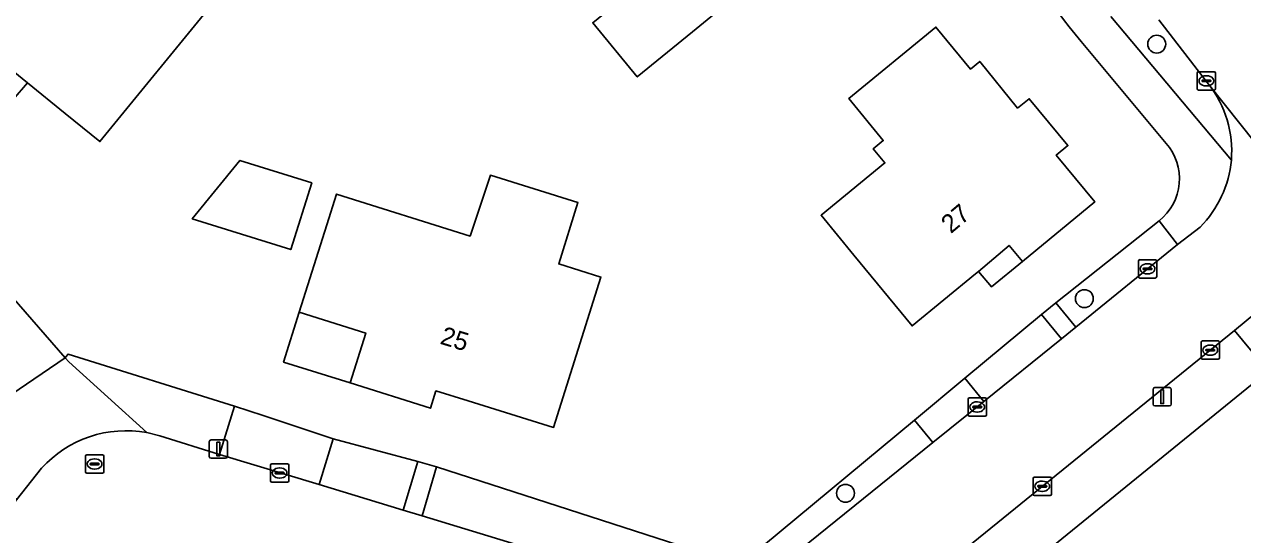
# Model space of a CAD drawing. Extents: x 157320 to 158835, y 386650 to 388491.
# Drawn here: x 157872.8 to 157939.2, y 387327.3 to 387355.2 of the extents above; entities that cross this region are included whole.
import ezdxf

# ---------------------------------------------------------------- set-up
doc = ezdxf.new("R2010")
doc.units = 0
for name, color, linetype in [('IMGEO_Boom', 7, 'Continuous'), ('IMGEO_Erf', 7, 'Continuous'), ('IMGEO_Groenvoorziening', 7, 'Continuous'), ('IMGEO_Kolk', 7, 'Continuous'), ('IMGEO_Lichtmast', 7, 'Continuous'), ('IMGEO_Pand', 7, 'Continuous'), ('IMGEO_Pand_nummerreeks', 7, 'Continuous'), ('IMGEO_Pand_overbouw', 7, 'Continuous'), ('IMGEO_Rijbaan_lokaal_gesloten', 7, 'Continuous'), ('IMGEO_Rijbaan_lokaal_open', 7, 'Continuous'), ('IMGEO_Rioolput', 7, 'Continuous'), ('IMGEO_Voetpad_open', 7, 'Continuous')]:
    doc.layers.add(name, color=color, linetype=linetype)

msp = doc.modelspace()

# ---------------------------------------------------------------- linework, layer by layer
at = {"layer": 'IMGEO_Boom'}
for centre in [(157934.507, 387354.074), (157930.563, 387340.187), (157917.541, 387329.566)]:
    msp.add_circle(centre, 0.489, dxfattribs=at)
at = {"layer": 'IMGEO_Erf'}
for points in [[(157911.188, 387361.331), (157913.611, 387358.379), (157909.191, 387354.748), (157906.191, 387352.283), (157903.765, 387355.239), (157907.09, 387357.968)], [(157927.558, 387351.098), (157929.669, 387348.542), (157929.034, 387348.02), (157931.134, 387345.465), (157927.193, 387342.222), (157926.461, 387343.089), (157924.794, 387341.676), (157924.635, 387341.542), (157921.167, 387338.704), (157917.993, 387342.568), (157916.209, 387344.74), (157919.691, 387347.595), (157919.058, 387348.367), (157919.597, 387348.81), (157917.714, 387351.107), (157922.469, 387355.006), (157924.353, 387352.71), (157924.863, 387353.128), (157926.926, 387350.585)], [(157888.439, 387346.506), (157887.294, 387342.863), (157881.93, 387344.545), (157884.525, 387347.734)], [(157902.95, 387345.427), (157901.91, 387342.079), (157904.206, 387341.366), (157901.624, 387333.166), (157896.967, 387334.621), (157895.215, 387335.154), (157894.918, 387334.208), (157890.535, 387335.586), (157890.533, 387335.587), (157891.388, 387338.306), (157887.762, 387339.445), (157889.261, 387344.216), (157889.786, 387345.889), (157897.07, 387343.605), (157898.179, 387346.922)]]:
    msp.add_lwpolyline(points, close=True, dxfattribs=at)
for points in [[(157883.19, 387356.49), (157876.892, 387348.754), (157874.997, 387350.296), (157872.945, 387351.965), (157870.881, 387353.644)], [(157858.862, 387355.514), (157874.993, 387336.965), (157875.038, 387337.021), (157875.159, 387337.163), (157884.224, 387334.315), (157885.801, 387333.819), (157889.612, 387332.534), (157894.217, 387331.305), (157895.24, 387331.011), (157910.26, 387326.159), (157910.797, 387326.139), (157911.333, 387326.176), (157911.862, 387326.268), (157912.379, 387326.415), (157912.877, 387326.615), (157913.077, 387326.713), (157921.309, 387333.561), (157924.054, 387335.845), (157928.229, 387339.318), (157929.015, 387339.958), (157934.639, 387344.441)], [(157935.015, 387348.661), (157930.383, 387354.221)], [(157940.591, 387336.228), (157925.361, 387323.849)]]:
    msp.add_lwpolyline(points, dxfattribs=at)
for centre, radius, start, end in [((157978.109, 387393.201), 61.622, 203.9913, 219.24023), ((157932.833, 387346.729), 2.915, 308.29508, 41.52176)]:
    msp.add_arc(centre, radius, start, end, dxfattribs=at)
at = {"layer": 'IMGEO_Groenvoorziening'}
for points in [[(157932.013, 387355.584), (157938.576, 387347.752)], [(157937.337, 387351.884), (157934.618, 387355.394)], [(157913.241, 387325.007), (157922.301, 387332.333), (157921.309, 387333.561), (157913.077, 387326.713), (157912.877, 387326.615), (157912.379, 387326.415), (157911.862, 387326.268), (157911.333, 387326.176), (157910.797, 387326.139), (157910.26, 387326.159), (157895.24, 387331.011), (157894.46, 387328.338), (157907.769, 387324.283)]]:
    msp.add_lwpolyline(points, dxfattribs=at)
for points in [[(157930.093, 387338.627), (157935.638, 387343.146), (157934.639, 387344.441), (157929.015, 387339.958)], [(157925.077, 387334.577), (157929.313, 387338.002), (157928.229, 387339.318), (157924.054, 387335.845)], [(157925.361, 387323.849), (157940.591, 387336.228), (157938.753, 387338.457), (157923.535, 387326.106)], [(157884.224, 387334.315), (157875.159, 387337.163), (157875.038, 387337.021), (157874.993, 387336.965), (157875.194, 387336.733), (157879.449, 387332.881), (157880.169, 387332.694), (157883.41, 387331.689)], [(157893.432, 387328.647), (157894.217, 387331.305), (157889.612, 387332.534), (157888.839, 387330.052)]]:
    msp.add_lwpolyline(points, close=True, dxfattribs=at)
msp.add_arc((157932.73, 387348.251), 5.868, 355.12418, 38.25904, dxfattribs=at)
at = {"layer": 'IMGEO_Kolk'}
for p, q in [((157936.716, 387351.644), (157936.716, 387352.496)), ((157936.791, 387352.57), (157937.643, 387352.57)), ((157937.204, 387352.35), (157937.229, 387352.35)), ((157937.717, 387352.496), (157937.717, 387351.644)), ((157936.975, 387352.064), (157936.975, 387352.076)), ((157937.413, 387352.027), (157937.015, 387352.027)), ((157937.018, 387352.113), (157937.416, 387352.113)), ((157937.227, 387351.79), (157937.202, 387351.79)), ((157937.459, 387352.076), (157937.459, 387352.064)), ((157937.643, 387351.57), (157936.791, 387351.57)), ((157933.582, 387342.314), (157934.434, 387342.314)), ((157933.507, 387341.388), (157933.507, 387342.24)), ((157933.766, 387341.808), (157933.766, 387341.82)), ((157934.204, 387341.771), (157933.806, 387341.771)), ((157933.809, 387341.857), (157934.207, 387341.857)), ((157933.995, 387342.094), (157934.02, 387342.094)), ((157934.25, 387341.82), (157934.25, 387341.808)), ((157934.508, 387342.24), (157934.508, 387341.388)), ((157934.434, 387341.314), (157933.582, 387341.314)), ((157934.018, 387341.534), (157933.993, 387341.534)), ((157936.926, 387336.952), (157936.926, 387337.804)), ((157937.001, 387337.878), (157937.853, 387337.878)), ((157937.414, 387337.658), (157937.439, 387337.658)), ((157937.927, 387337.804), (157937.927, 387336.952)), ((157937.185, 387337.372), (157937.185, 387337.384)), ((157937.623, 387337.335), (157937.225, 387337.335)), ((157937.228, 387337.421), (157937.626, 387337.421)), ((157937.437, 387337.098), (157937.412, 387337.098)), ((157937.669, 387337.384), (157937.669, 387337.372)), ((157937.853, 387336.878), (157937.001, 387336.878)), ((157924.223, 387333.852), (157924.223, 387334.704)), ((157924.298, 387334.778), (157925.15, 387334.778)), ((157924.525, 387334.321), (157924.923, 387334.321)), ((157924.711, 387334.558), (157924.736, 387334.558)), ((157925.224, 387334.704), (157925.224, 387333.852)), ((157925.15, 387333.778), (157924.298, 387333.778)), ((157924.482, 387334.272), (157924.482, 387334.284)), ((157924.92, 387334.235), (157924.522, 387334.235)), ((157924.734, 387333.998), (157924.709, 387333.998)), ((157924.966, 387334.284), (157924.966, 387334.272)), ((157886.19, 387330.247), (157886.19, 387331.099)), ((157886.265, 387331.173), (157887.117, 387331.173)), ((157887.191, 387331.099), (157887.191, 387330.247)), ((157886.449, 387330.667), (157886.449, 387330.679)), ((157886.887, 387330.63), (157886.489, 387330.63)), ((157886.492, 387330.716), (157886.89, 387330.716)), ((157886.701, 387330.393), (157886.676, 387330.393)), ((157886.678, 387330.953), (157886.703, 387330.953)), ((157886.933, 387330.679), (157886.933, 387330.667)), ((157927.766, 387329.524), (157927.766, 387330.376)), ((157927.841, 387330.45), (157928.693, 387330.45)), ((157928.767, 387330.376), (157928.767, 387329.524)), ((157887.117, 387330.173), (157886.265, 387330.173)), ((157928.025, 387329.944), (157928.025, 387329.956)), ((157928.463, 387329.907), (157928.065, 387329.907)), ((157928.068, 387329.993), (157928.466, 387329.993)), ((157928.277, 387329.67), (157928.252, 387329.67)), ((157928.254, 387330.23), (157928.279, 387330.23)), ((157928.509, 387329.956), (157928.509, 387329.944)), ((157928.693, 387329.45), (157927.841, 387329.45))]:
    msp.add_line(p, q, dxfattribs=at)
for points in [[(157936.716, 387351.644), (157936.716, 387352.496)], [(157936.791, 387352.57), (157937.643, 387352.57)], [(157937.717, 387352.496), (157937.717, 387351.644)], [(157937.643, 387351.57), (157936.791, 387351.57)], [(157933.582, 387342.314), (157934.434, 387342.314)], [(157933.507, 387341.388), (157933.507, 387342.24)], [(157934.508, 387342.24), (157934.508, 387341.388)], [(157934.434, 387341.314), (157933.582, 387341.314)], [(157936.926, 387336.952), (157936.926, 387337.804)], [(157937.001, 387337.878), (157937.853, 387337.878)], [(157937.927, 387337.804), (157937.927, 387336.952)], [(157937.853, 387336.878), (157937.001, 387336.878)], [(157924.223, 387333.852), (157924.223, 387334.704)], [(157924.298, 387334.778), (157925.15, 387334.778)], [(157925.224, 387334.704), (157925.224, 387333.852)], [(157925.15, 387333.778), (157924.298, 387333.778)], [(157886.19, 387330.247), (157886.19, 387331.099)], [(157886.265, 387331.173), (157887.117, 387331.173)], [(157887.191, 387331.099), (157887.191, 387330.247)], [(157927.766, 387329.524), (157927.766, 387330.376)], [(157927.841, 387330.45), (157928.693, 387330.45)], [(157928.767, 387330.376), (157928.767, 387329.524)], [(157887.117, 387330.173), (157886.265, 387330.173)], [(157928.693, 387329.45), (157927.841, 387329.45)]]:
    msp.add_lwpolyline(points, dxfattribs=at)
for centre, radius, start, end in [((157936.793, 387352.494), 0.0765, 91.55205, 178.44795), ((157936.793, 387352.494), 0.0765, 91.55205, 178.44795), ((157937.641, 387352.494), 0.0765, 1.55205, 88.44795), ((157937.641, 387352.494), 0.0765, 1.55205, 88.44795), ((157936.793, 387351.646), 0.0765, 181.55205, 268.44795), ((157936.793, 387351.646), 0.0765, 181.55205, 268.44795), ((157937.015, 387352.073), 0.0403, 85.87752, 175.75265), ((157937.012, 387352.063), 0.0366, 178.93798, 274.71019), ((157937.416, 387352.07), 0.043, 264.86636, 352.45326), ((157937.42, 387352.075), 0.0386, 1.73085, 96.63898), ((157937.641, 387351.646), 0.0765, 271.55205, 358.44795), ((157937.641, 387351.646), 0.0765, 271.55205, 358.44795), ((157933.584, 387342.238), 0.0765, 91.55205, 178.44795), ((157933.584, 387342.238), 0.0765, 91.55205, 178.44795), ((157934.432, 387342.238), 0.0765, 1.55205, 88.44795), ((157934.432, 387342.238), 0.0765, 1.55205, 88.44795), ((157933.806, 387341.817), 0.0403, 85.87752, 175.75265), ((157933.803, 387341.807), 0.0366, 178.93798, 274.71019), ((157934.207, 387341.814), 0.043, 264.86636, 352.45326), ((157934.211, 387341.819), 0.0386, 1.73085, 96.63898), ((157933.584, 387341.39), 0.0765, 181.55205, 268.44795), ((157933.584, 387341.39), 0.0765, 181.55205, 268.44795), ((157934.432, 387341.39), 0.0765, 271.55205, 358.44795), ((157934.432, 387341.39), 0.0765, 271.55205, 358.44795), ((157937.003, 387337.802), 0.0765, 91.55205, 178.44795), ((157937.003, 387337.802), 0.0765, 91.55205, 178.44795), ((157937.851, 387337.802), 0.0765, 1.55205, 88.44795), ((157937.851, 387337.802), 0.0765, 1.55205, 88.44795), ((157937.225, 387337.381), 0.0403, 85.87752, 175.75265), ((157937.222, 387337.371), 0.0366, 178.93798, 274.71019), ((157937.626, 387337.378), 0.043, 264.86636, 352.45326), ((157937.63, 387337.383), 0.0386, 1.73085, 96.63898), ((157937.003, 387336.954), 0.0765, 181.55205, 268.44795), ((157937.003, 387336.954), 0.0765, 181.55205, 268.44795), ((157937.851, 387336.954), 0.0765, 271.55205, 358.44795), ((157937.851, 387336.954), 0.0765, 271.55205, 358.44795), ((157924.3, 387334.702), 0.0765, 91.55205, 178.44795), ((157924.3, 387334.702), 0.0765, 91.55205, 178.44795), ((157924.522, 387334.281), 0.0403, 85.87752, 175.75265), ((157924.927, 387334.283), 0.0386, 1.73085, 96.63898), ((157925.148, 387334.702), 0.0765, 1.55205, 88.44795), ((157925.148, 387334.702), 0.0765, 1.55205, 88.44795), ((157924.3, 387333.854), 0.0765, 181.55205, 268.44795), ((157924.3, 387333.854), 0.0765, 181.55205, 268.44795), ((157924.519, 387334.271), 0.0366, 178.93798, 274.71019), ((157924.923, 387334.278), 0.043, 264.86636, 352.45326), ((157925.148, 387333.854), 0.0765, 271.55205, 358.44795), ((157925.148, 387333.854), 0.0765, 271.55205, 358.44795), ((157886.267, 387331.097), 0.0765, 91.55205, 178.44795), ((157886.267, 387331.097), 0.0765, 91.55205, 178.44795), ((157887.115, 387331.097), 0.0765, 1.55205, 88.44795), ((157887.115, 387331.097), 0.0765, 1.55205, 88.44795), ((157886.489, 387330.676), 0.0403, 85.87752, 175.75265), ((157886.486, 387330.666), 0.0366, 178.93798, 274.71019), ((157886.89, 387330.673), 0.043, 264.86636, 352.45326), ((157886.894, 387330.678), 0.0386, 1.73085, 96.63898), ((157927.843, 387330.374), 0.0765, 91.55205, 178.44795), ((157927.843, 387330.374), 0.0765, 91.55205, 178.44795), ((157928.691, 387330.374), 0.0765, 1.55205, 88.44795), ((157928.691, 387330.374), 0.0765, 1.55205, 88.44795), ((157886.267, 387330.249), 0.0765, 181.55205, 268.44795), ((157886.267, 387330.249), 0.0765, 181.55205, 268.44795), ((157887.115, 387330.249), 0.0765, 271.55205, 358.44795), ((157887.115, 387330.249), 0.0765, 271.55205, 358.44795), ((157928.065, 387329.953), 0.0403, 85.87752, 175.75265), ((157928.062, 387329.943), 0.0366, 178.93798, 274.71019), ((157928.466, 387329.95), 0.043, 264.86636, 352.45326), ((157928.47, 387329.955), 0.0386, 1.73085, 96.63898), ((157927.843, 387329.526), 0.0765, 181.55205, 268.44795), ((157927.843, 387329.526), 0.0765, 181.55205, 268.44795), ((157928.691, 387329.526), 0.0765, 271.55205, 358.44795), ((157928.691, 387329.526), 0.0765, 271.55205, 358.44795)]:
    msp.add_arc(centre, radius, start, end, dxfattribs=at)
for centre, major_axis, ratio, start_param, end_param in [((157937.203, 387352.07), (-0.387, 0.002), 0.722429, 4.712389, 7.853982), ((157937.228, 387352.07), (-0.39, 0.002), 0.717154, 1.570796, 4.712389), ((157933.994, 387341.814), (-0.387, 0.002), 0.722429, 4.712389, 7.853982), ((157934.019, 387341.814), (-0.39, 0.002), 0.717154, 1.570796, 4.712389), ((157937.413, 387337.378), (-0.387, 0.002), 0.722429, 4.712389, 7.853982), ((157937.438, 387337.378), (-0.39, 0.002), 0.717154, 1.570796, 4.712389), ((157924.71, 387334.278), (-0.387, 0.002), 0.722429, 4.712389, 7.853982), ((157924.735, 387334.278), (-0.39, 0.002), 0.717154, 1.570796, 4.712389), ((157886.677, 387330.673), (-0.387, 0.002), 0.722429, 4.712389, 7.853982), ((157886.702, 387330.673), (-0.39, 0.002), 0.717154, 1.570796, 4.712389), ((157928.253, 387329.95), (-0.387, 0.002), 0.722429, 4.712389, 7.853982), ((157928.278, 387329.95), (-0.39, 0.002), 0.717154, 1.570796, 4.712389)]:
    msp.add_ellipse(centre, major_axis=major_axis, ratio=ratio, start_param=start_param, end_param=end_param, dxfattribs=at)
at = {"layer": 'IMGEO_Lichtmast'}
for p, q in [((157934.312, 387334.433), (157934.312, 387335.233)), ((157934.312, 387335.233), (157934.312, 387334.433)), ((157934.412, 387335.333), (157935.202, 387335.333)), ((157935.202, 387335.333), (157934.412, 387335.333)), ((157935.302, 387335.233), (157935.302, 387334.433)), ((157935.302, 387334.433), (157935.302, 387335.233)), ((157935.202, 387334.333), (157934.412, 387334.333)), ((157934.412, 387334.333), (157935.202, 387334.333)), ((157882.855, 387331.581), (157882.855, 387332.381)), ((157882.855, 387332.381), (157882.855, 387331.581)), ((157882.955, 387332.481), (157883.745, 387332.481)), ((157883.745, 387332.481), (157882.955, 387332.481)), ((157883.845, 387332.381), (157883.845, 387331.581)), ((157883.845, 387331.581), (157883.845, 387332.381)), ((157883.745, 387331.481), (157882.955, 387331.481)), ((157882.955, 387331.481), (157883.745, 387331.481))]:
    msp.add_line(p, q, dxfattribs=at)
for points in [[(157934.732, 387335.208), (157934.882, 387335.208), (157934.882, 387334.458), (157934.732, 387334.458), (157934.732, 387335.208)], [(157883.275, 387332.356), (157883.425, 387332.356), (157883.425, 387331.606), (157883.275, 387331.606), (157883.275, 387332.356)]]:
    msp.add_lwpolyline(points, dxfattribs=at)
for centre, start, end in [((157934.412, 387335.233), 90, 180), ((157934.412, 387335.233), 90, 180), ((157935.202, 387335.233), 0, 90), ((157935.202, 387335.233), 360, 90), ((157934.412, 387334.433), 180, 270), ((157934.412, 387334.433), 180, 270), ((157935.202, 387334.433), 270, 0), ((157935.202, 387334.433), 270, 0), ((157882.955, 387332.381), 90, 180), ((157882.955, 387332.381), 90, 180), ((157883.745, 387332.381), 0, 90), ((157883.745, 387332.381), 360, 90), ((157882.955, 387331.581), 180, 270), ((157882.955, 387331.581), 180, 270), ((157883.745, 387331.581), 270, 0), ((157883.745, 387331.581), 270, 0)]:
    msp.add_arc(centre, 0.1, start, end, dxfattribs=at)
at = {"layer": 'IMGEO_Pand'}
for points in [[(157872.232, 387365.429), (157873.711, 387367.242), (157870.193, 387370.112), (157862.426, 387360.591), (157864.744, 387358.7), (157867.463, 387356.482), (157866.481, 387355.278), (157869.902, 387352.485), (157870.881, 387353.644), (157872.945, 387351.965), (157874.997, 387350.296), (157876.892, 387348.754), (157883.19, 387356.49)], [(157913.611, 387358.379), (157911.188, 387361.331), (157907.09, 387357.968), (157903.765, 387355.239), (157906.191, 387352.283), (157909.191, 387354.748)], [(157929.034, 387348.02), (157929.669, 387348.542), (157927.558, 387351.098), (157926.926, 387350.585), (157924.863, 387353.128), (157924.353, 387352.71), (157922.469, 387355.006), (157917.714, 387351.107), (157919.597, 387348.81), (157919.058, 387348.367), (157919.691, 387347.595), (157916.209, 387344.74), (157917.993, 387342.568), (157921.167, 387338.704), (157924.635, 387341.542), (157924.794, 387341.676), (157926.461, 387343.089), (157927.193, 387342.222), (157931.134, 387345.465)], [(157881.93, 387344.545), (157887.294, 387342.863), (157888.439, 387346.506), (157884.525, 387347.734)], [(157904.206, 387341.366), (157901.91, 387342.079), (157902.95, 387345.427), (157898.179, 387346.922), (157897.07, 387343.605), (157889.786, 387345.889), (157889.261, 387344.216), (157887.762, 387339.445), (157891.388, 387338.306), (157890.533, 387335.587), (157890.535, 387335.586), (157894.918, 387334.208), (157895.215, 387335.154), (157896.967, 387334.621), (157901.624, 387333.166)]]:
    msp.add_lwpolyline(points, close=True, dxfattribs=at)
at = {"layer": 'IMGEO_Pand_overbouw'}
for points in [[(157872.945, 387351.965), (157870.881, 387353.644), (157869.902, 387352.485), (157871.459, 387351.213), (157871.666, 387351.458), (157872.169, 387351.047)], [(157927.193, 387342.222), (157926.461, 387343.089), (157924.794, 387341.676), (157925.504, 387340.832)], [(157891.388, 387338.306), (157887.762, 387339.445), (157886.908, 387336.727), (157890.533, 387335.587)]]:
    msp.add_lwpolyline(points, close=True, dxfattribs=at)
at = {"layer": 'IMGEO_Rijbaan_lokaal_gesloten'}
for points in [[(157934.618, 387355.394), (157937.337, 387351.884), (157946.867, 387339.91), (157948.052, 387338.921), (157949.905, 387336.66), (157955.584, 387341.078), (157953.321, 387343.835), (157943.664, 387355.664)], [(157946.867, 387339.91), (157937.337, 387351.884)], [(157936.87, 387344.094), (157935.638, 387343.146), (157930.093, 387338.627), (157929.313, 387338.002), (157925.077, 387334.577), (157922.301, 387332.333), (157913.241, 387325.007)], [(157938.753, 387338.457), (157939.916, 387339.41)], [(157917.412, 387321.133), (157922.78, 387325.487), (157923.535, 387326.106), (157938.753, 387338.457)], [(157921.073, 387266.831), (157920.25, 387273.392), (157919.741, 387277.391), (157918.632, 387286.438), (157918.498, 387287.527), (157917.922, 387292.325), (157917.43, 387296.327), (157917.313, 387297.267), (157916.949, 387300.204), (157916.802, 387301.391), (157916.28, 387305.38), (157916.137, 387306.587), (157915.089, 387315.418), (157912.639, 387320.511), (157907.769, 387324.283), (157894.46, 387328.338), (157893.432, 387328.647), (157888.839, 387330.052), (157883.41, 387331.689), (157880.169, 387332.694), (157879.449, 387332.881)], [(157873.714, 387330.931), (157872.34, 387329.219), (157863.99, 387318.983), (157861.845, 387316.353), (157859.299, 387313.249), (157849.004, 387300.628), (157846.428, 387297.465), (157840.61, 387290.35), (157839.998, 387289.588), (157836.403, 387285.21), (157833.104, 387281.193), (157837.45, 387277.644), (157840.17, 387280.975), (157842.777, 387284.159), (157854.003, 387297.87), (157856.608, 387301.082), (157858.899, 387303.881), (157865.924, 387312.463), (157868.951, 387316.187), (157875.893, 387324.643)]]:
    msp.add_lwpolyline(points, dxfattribs=at)
for centre, radius, start, end in [((157932.73, 387348.251), 5.868, 355.12418, 38.25904), ((157932.722, 387348.255), 5.876, 314.90828, 355.08538), ((157878.329, 387326.768), 6.215, 79.6154, 137.94246)]:
    msp.add_arc(centre, radius, start, end, dxfattribs=at)
at = {"layer": 'IMGEO_Rijbaan_lokaal_open'}
msp.add_lwpolyline([(157857.644, 387354.452), (157856.264, 387353.204), (157855.071, 387352.147), (157855.265, 387351.924), (157870.769, 387334.076), (157874.993, 387336.965), (157858.862, 387355.514)], close=True, dxfattribs=at)
at = {"layer": 'IMGEO_Rioolput'}
for p, q in [((157876.179, 387331.667), (157877.031, 387331.667)), ((157876.104, 387330.741), (157876.104, 387331.593)), ((157876.363, 387331.161), (157876.363, 387331.173)), ((157876.801, 387331.124), (157876.403, 387331.124)), ((157876.406, 387331.21), (157876.804, 387331.21)), ((157876.592, 387331.447), (157876.617, 387331.447)), ((157876.847, 387331.173), (157876.847, 387331.161)), ((157877.105, 387331.593), (157877.105, 387330.741)), ((157877.031, 387330.667), (157876.179, 387330.667)), ((157876.615, 387330.887), (157876.59, 387330.887))]:
    msp.add_line(p, q, dxfattribs=at)
for points in [[(157876.179, 387331.667), (157877.031, 387331.667)], [(157876.104, 387330.741), (157876.104, 387331.593)], [(157877.105, 387331.593), (157877.105, 387330.741)], [(157877.031, 387330.667), (157876.179, 387330.667)]]:
    msp.add_lwpolyline(points, dxfattribs=at)
for centre, radius, start, end in [((157876.181, 387331.591), 0.0765, 91.55205, 178.44795), ((157876.181, 387331.591), 0.0765, 91.55205, 178.44795), ((157877.029, 387331.591), 0.0765, 1.55205, 88.44795), ((157877.029, 387331.591), 0.0765, 1.55205, 88.44795), ((157876.403, 387331.17), 0.0403, 85.87752, 175.75265), ((157876.4, 387331.16), 0.0366, 178.93798, 274.71019), ((157876.804, 387331.167), 0.043, 264.86636, 352.45326), ((157876.808, 387331.172), 0.0386, 1.73085, 96.63898), ((157876.181, 387330.743), 0.0765, 181.55205, 268.44795), ((157876.181, 387330.743), 0.0765, 181.55205, 268.44795), ((157877.029, 387330.743), 0.0765, 271.55205, 358.44795), ((157877.029, 387330.743), 0.0765, 271.55205, 358.44795)]:
    msp.add_arc(centre, radius, start, end, dxfattribs=at)
for centre, major_axis, ratio, start_param, end_param in [((157876.591, 387331.167), (-0.387, 0.002), 0.722429, 4.712389, 7.853982), ((157876.616, 387331.167), (-0.39, 0.002), 0.717154, 1.570796, 4.712389)]:
    msp.add_ellipse(centre, major_axis=major_axis, ratio=ratio, start_param=start_param, end_param=end_param, dxfattribs=at)
at = {"layer": 'IMGEO_Voetpad_open'}
for points in [[(157938.576, 387347.752), (157932.013, 387355.584)], [(157930.383, 387354.221), (157935.015, 387348.661)], [(157934.639, 387344.441), (157935.638, 387343.146), (157936.87, 387344.094)], [(157939.916, 387339.41), (157938.753, 387338.457), (157940.591, 387336.228), (157943.026, 387336.817)], [(157879.449, 387332.881), (157875.194, 387336.733), (157874.993, 387336.965), (157870.769, 387334.076)], [(157870.535, 387331.316), (157872.34, 387329.219), (157873.714, 387330.931)]]:
    msp.add_lwpolyline(points, dxfattribs=at)
for points in [[(157928.229, 387339.318), (157929.313, 387338.002), (157930.093, 387338.627), (157929.015, 387339.958)], [(157921.309, 387333.561), (157922.301, 387332.333), (157925.077, 387334.577), (157924.054, 387335.845)], [(157889.612, 387332.534), (157885.801, 387333.819), (157884.224, 387334.315), (157883.41, 387331.689), (157888.839, 387330.052)], [(157894.217, 387331.305), (157893.432, 387328.647), (157894.46, 387328.338), (157895.24, 387331.011)]]:
    msp.add_lwpolyline(points, close=True, dxfattribs=at)
for centre, radius, start, end in [((157978.109, 387393.201), 61.622, 203.9913, 219.24023), ((157932.833, 387346.729), 2.915, 308.29508, 41.52176), ((157932.722, 387348.255), 5.876, 314.90828, 355.08538), ((157878.329, 387326.768), 6.215, 79.6154, 137.94246)]:
    msp.add_arc(centre, radius, start, end, dxfattribs=at)

# ---------------------------------------------------------------- texts
at = {"layer": 'IMGEO_Pand_nummerreeks'}
for s, rotation, p in [('27', 40.2732, (157923.288, 387343.704)), ('25', 343.08056, (157895.385, 387337.737))]:
    msp.add_text(s, height=1, rotation=rotation, dxfattribs=at).set_placement(p)

doc.saveas('drawing.dxf')
